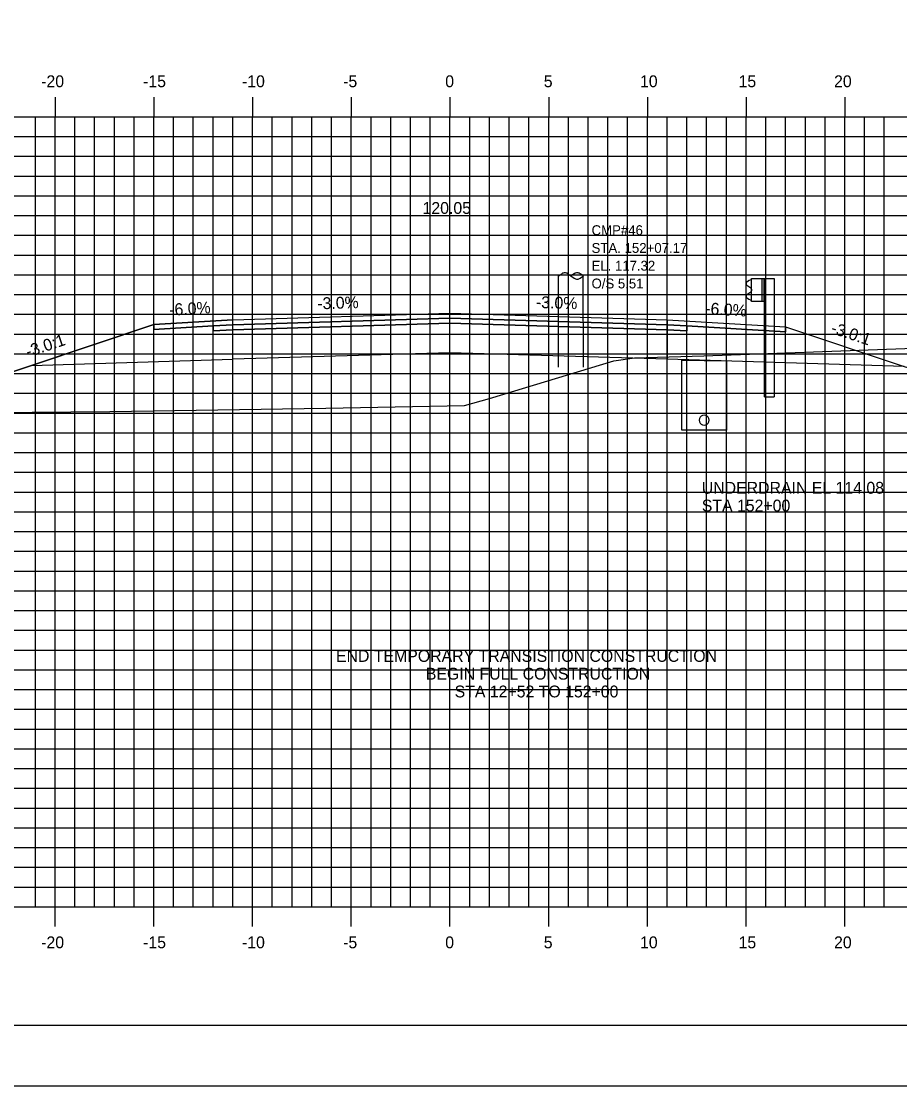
# Model space of a CAD drawing. Extents: x 850598 to 870284, y 366541 to 366651.
# Drawn here: x 851738 to 851782.5, y 366541.2 to 366595.1 of the extents above; entities that cross this region are included whole.
import ezdxf

# ---------------------------------------------------------------- set-up
doc = ezdxf.new("R2010")
doc.units = 0
for name, color, linetype in [('ANNOTATION', 7, 'Continuous'), ('BORDER', 7, 'Continuous'), ('D_Drainage_Underdrain', 7, 'Continuous'), ('D_Drainage_Underdrain_06in', 7, 'Continuous'), ('D_Guardrail_Beam_Rt', 7, 'Continuous'), ('D_Roadway_Centerline', 7, 'Continuous'), ('D_Roadway_Centerline_Text', 7, 'Continuous'), ('D_Roadway_Edge_Shoulder', 7, 'Continuous'), ('D_Roadway_Edge_TW', 7, 'Continuous'), ('D_Roadway_Pavement', 7, 'Continuous'), ('D_Roadway_SlopeLines', 7, 'Continuous'), ('D_Roadway_SubGrade', 7, 'Continuous'), ('D_Text_Monospaced', 7, 'Continuous'), ('H_V ANNOTATION', 7, 'Continuous'), ('MAJOR', 7, 'Continuous'), ('MINOR', 7, 'Continuous'), ('PLOT BOUNDARY', 7, 'Continuous'), ('S_Roadway_Centerline', 7, 'Continuous'), ('S_Utilities_Pole_Joint', 7, 'Continuous')]:
    doc.layers.add(name, color=color, linetype=linetype)

msp = doc.modelspace()

# ---------------------------------------------------------------- linework, layer by layer
at = {"layer": 'BORDER'}
msp.add_line((851714.68, 366544.225), (851874.68, 366544.225), dxfattribs=at)
at = {"layer": 'D_Drainage_Underdrain'}
msp.add_lwpolyline([(851773.68, 366577.865), (851773.68, 366574.364), (851771.43, 366574.364), (851771.43, 366577.91)], close=True, dxfattribs=at)
at = {"layer": 'D_Drainage_Underdrain_06in'}
msp.add_lwpolyline([(851772.555, 366575.114), (851772.477, 366575.102), (851772.408, 366575.067), (851772.352, 366575.011), (851772.317, 366574.942), (851772.305, 366574.864), (851772.317, 366574.787), (851772.352, 366574.717), (851772.408, 366574.662), (851772.477, 366574.627), (851772.555, 366574.614), (851772.632, 366574.627), (851772.702, 366574.662), (851772.757, 366574.717), (851772.792, 366574.787), (851772.805, 366574.864), (851772.792, 366574.942), (851772.757, 366575.011), (851772.702, 366575.067), (851772.632, 366575.102)], close=True, dxfattribs=at)
at = {"layer": 'D_Guardrail_Beam_Rt'}
for p, q in [((851774.86, 366581.946), (851774.717, 366581.846)), ((851774.95, 366581.966), (851774.877, 366581.953)), ((851774.95, 366582.04), (851775.638, 366582.04)), ((851774.95, 366580.874), (851774.95, 366582.04)), ((851775.471, 366582.04), (851775.471, 366580.874)), ((851775.575, 366582.04), (851775.575, 366580.874)), ((851775.638, 366582.04), (851776.109, 366582.04)), ((851775.638, 366582.04), (851775.638, 366580.874)), ((851776.109, 366582.04), (851776.109, 366576.04)), ((851774.717, 366581.703), (851774.912, 366581.567)), ((851774.912, 366581.347), (851774.717, 366581.211)), ((851774.946, 366581.502), (851774.946, 366581.411)), ((851774.717, 366581.068), (851774.86, 366580.968)), ((851774.877, 366580.961), (851774.95, 366580.948)), ((851775.638, 366580.874), (851774.95, 366580.874)), ((851775.617, 366576.04), (851775.617, 366580.874)), ((851775.617, 366576.04), (851776.109, 366576.04))]:
    msp.add_line(p, q, dxfattribs=at)
for centre, major_axis, start_param, end_param in [((851774.884, 366581.912), (-0.0417, 0), 4.886922, 5.323254), ((851774.767, 366581.775), (-0.0877, 0), 5.323254, 7.243116), ((851774.867, 366581.502), (0.0789, 0), 0, 0.959931), ((851774.867, 366581.411), (0.0789, 0), 5.323254, 6.283185), ((851774.767, 366581.139), (-0.0877, 0), 5.323254, 7.243116), ((851774.884, 366581.002), (-0.0417, 0), 0.959931, 1.396263)]:
    msp.add_ellipse(centre, major_axis=major_axis, ratio=0.995501, start_param=start_param, end_param=end_param, dxfattribs=at)
at = {"layer": 'D_Roadway_Centerline'}
msp.add_lwpolyline([(851731.156, 366575.199), (851734.68, 366576.374), (851738.482, 366577.641), (851744.68, 366579.707), (851748.68, 366579.947), (851759.68, 366580.277), (851770.68, 366579.947), (851774.68, 366579.707), (851776.68, 366579.587), (851782.68, 366577.587), (851813.818, 366568.225), (851823.913, 366565.19), (851833.775, 366562.225), (851837.775, 366562.225)], dxfattribs=at)
at = {"layer": 'D_Roadway_Edge_Shoulder'}
for points in [[(851748.68, 366579.947), (851744.68, 366579.707), (851744.68, 366579.457), (851747.68, 366579.637), (851748.68, 366579.697)], [(851770.68, 366579.947), (851774.68, 366579.707), (851774.68, 366579.707), (851776.68, 366579.587), (851776.68, 366579.337), (851771.68, 366579.637), (851770.68, 366579.697)]]:
    msp.add_lwpolyline(points, close=True, dxfattribs=at)
at = {"layer": 'D_Roadway_Edge_TW'}
msp.add_lwpolyline([(851748.68, 366579.697), (851748.68, 366579.947), (851759.68, 366580.277), (851770.68, 366579.947), (851770.68, 366579.697), (851759.68, 366580.027)], close=True, dxfattribs=at)
at = {"layer": 'D_Roadway_Pavement'}
for points in [[(851748.68, 366579.697), (851747.68, 366579.637), (851747.68, 366579.387), (851748.68, 366579.447)], [(851748.68, 366579.447), (851748.68, 366579.697), (851759.68, 366580.027), (851770.68, 366579.697), (851770.68, 366579.447), (851759.68, 366579.777)], [(851770.68, 366579.697), (851771.68, 366579.637), (851771.68, 366579.387), (851770.68, 366579.447)]]:
    msp.add_lwpolyline(points, close=True, dxfattribs=at)
at = {"layer": 'D_Roadway_SlopeLines'}
msp.add_lwpolyline([(851748.68, 366579.947), (851744.68, 366579.707), (851734.68, 366576.374)], dxfattribs=at)
at = {"layer": 'D_Roadway_SubGrade'}
for points in [[(851748.68, 366579.447), (851747.68, 366579.387), (851747.68, 366579.637), (851744.68, 366579.457), (851744.68, 366579.707), (851738.482, 366577.641), (851748.68, 366577.947)], [(851748.68, 366577.947), (851748.68, 366579.447), (851759.68, 366579.777), (851770.68, 366579.447), (851770.68, 366577.947), (851759.68, 366578.277)], [(851770.68, 366579.447), (851771.68, 366579.387), (851771.68, 366579.637), (851776.68, 366579.337), (851776.68, 366579.587), (851782.68, 366577.587), (851770.68, 366577.947)]]:
    msp.add_lwpolyline(points, close=True, dxfattribs=at)
at = {"layer": 'MAJOR'}
for p, q in [((851739.68, 366591.227), (851739.68, 366590.225)), ((851739.68, 366591.227), (851739.68, 366590.225)), ((851744.68, 366591.227), (851744.68, 366590.225)), ((851744.68, 366591.227), (851744.68, 366590.225)), ((851749.68, 366591.227), (851749.68, 366590.225)), ((851749.68, 366591.227), (851749.68, 366590.225)), ((851754.68, 366591.227), (851754.68, 366590.225)), ((851754.68, 366591.227), (851754.68, 366590.225)), ((851759.68, 366591.227), (851759.68, 366590.225)), ((851759.68, 366591.227), (851759.68, 366590.225)), ((851764.68, 366591.227), (851764.68, 366590.225)), ((851764.68, 366591.227), (851764.68, 366590.225)), ((851769.68, 366591.227), (851769.68, 366590.225)), ((851769.68, 366591.227), (851769.68, 366590.225)), ((851774.68, 366591.227), (851774.68, 366590.225)), ((851774.68, 366591.227), (851774.68, 366590.225)), ((851779.68, 366591.227), (851779.68, 366590.225)), ((851779.68, 366591.227), (851779.68, 366590.225)), ((851719.68, 366590.225), (851859.68, 366590.225)), ((851719.68, 366590.225), (851859.68, 366590.225)), ((851719.68, 366590.225), (851859.68, 366590.225)), ((851719.68, 366590.225), (851859.68, 366590.225)), ((851739.68, 366550.225), (851739.68, 366590.225)), ((851739.68, 366550.225), (851739.68, 366590.225)), ((851744.68, 366550.225), (851744.68, 366590.225)), ((851744.68, 366550.225), (851744.68, 366590.225)), ((851749.68, 366550.225), (851749.68, 366590.225)), ((851749.68, 366550.225), (851749.68, 366590.225)), ((851754.68, 366550.225), (851754.68, 366590.225)), ((851754.68, 366550.225), (851754.68, 366590.225)), ((851759.68, 366550.225), (851759.68, 366590.225)), ((851759.68, 366550.225), (851759.68, 366590.225)), ((851764.68, 366550.225), (851764.68, 366590.225)), ((851764.68, 366550.225), (851764.68, 366590.225)), ((851769.68, 366550.225), (851769.68, 366590.225)), ((851769.68, 366550.225), (851769.68, 366590.225)), ((851774.68, 366550.225), (851774.68, 366590.225)), ((851774.68, 366550.225), (851774.68, 366590.225)), ((851779.68, 366550.225), (851779.68, 366590.225)), ((851779.68, 366550.225), (851779.68, 366590.225)), ((851719.68, 366585.225), (851859.68, 366585.225)), ((851719.68, 366585.225), (851859.68, 366585.225)), ((851719.68, 366580.225), (851859.68, 366580.225)), ((851719.68, 366580.225), (851859.68, 366580.225)), ((851719.68, 366575.225), (851859.68, 366575.225)), ((851719.68, 366575.225), (851859.68, 366575.225)), ((851719.68, 366570.225), (851859.68, 366570.225)), ((851719.68, 366570.225), (851859.68, 366570.225)), ((851719.68, 366565.225), (851859.68, 366565.225)), ((851719.68, 366565.225), (851859.68, 366565.225)), ((851719.68, 366560.225), (851859.68, 366560.225)), ((851719.68, 366560.225), (851859.68, 366560.225)), ((851719.68, 366555.225), (851859.68, 366555.225)), ((851719.68, 366555.225), (851859.68, 366555.225)), ((851719.68, 366550.225), (851859.68, 366550.225)), ((851719.68, 366550.225), (851859.68, 366550.225)), ((851719.68, 366550.225), (851859.68, 366550.225)), ((851719.68, 366550.225), (851859.68, 366550.225)), ((851739.68, 366549.223), (851739.68, 366550.225)), ((851739.68, 366549.223), (851739.68, 366550.225)), ((851744.68, 366549.223), (851744.68, 366550.225)), ((851744.68, 366549.223), (851744.68, 366550.225)), ((851749.68, 366549.223), (851749.68, 366550.225)), ((851749.68, 366549.223), (851749.68, 366550.225)), ((851754.68, 366549.223), (851754.68, 366550.225)), ((851754.68, 366549.223), (851754.68, 366550.225)), ((851759.68, 366549.223), (851759.68, 366550.225)), ((851759.68, 366549.223), (851759.68, 366550.225)), ((851764.68, 366549.223), (851764.68, 366550.225)), ((851764.68, 366549.223), (851764.68, 366550.225)), ((851769.68, 366549.223), (851769.68, 366550.225)), ((851769.68, 366549.223), (851769.68, 366550.225)), ((851774.68, 366549.223), (851774.68, 366550.225)), ((851774.68, 366549.223), (851774.68, 366550.225)), ((851779.68, 366549.223), (851779.68, 366550.225)), ((851779.68, 366549.223), (851779.68, 366550.225))]:
    msp.add_line(p, q, dxfattribs=at)
at = {"layer": 'MINOR'}
for p, q in [((851738.68, 366550.225), (851738.68, 366590.225)), ((851738.68, 366550.225), (851738.68, 366590.225)), ((851740.68, 366550.225), (851740.68, 366590.225)), ((851740.68, 366550.225), (851740.68, 366590.225)), ((851741.68, 366550.225), (851741.68, 366590.225)), ((851741.68, 366550.225), (851741.68, 366590.225)), ((851742.68, 366550.225), (851742.68, 366590.225)), ((851742.68, 366550.225), (851742.68, 366590.225)), ((851743.68, 366550.225), (851743.68, 366590.225)), ((851743.68, 366550.225), (851743.68, 366590.225)), ((851745.68, 366550.225), (851745.68, 366590.225)), ((851745.68, 366550.225), (851745.68, 366590.225)), ((851746.68, 366550.225), (851746.68, 366590.225)), ((851746.68, 366550.225), (851746.68, 366590.225)), ((851747.68, 366550.225), (851747.68, 366590.225)), ((851747.68, 366550.225), (851747.68, 366590.225)), ((851748.68, 366550.225), (851748.68, 366590.225)), ((851748.68, 366550.225), (851748.68, 366590.225)), ((851750.68, 366550.225), (851750.68, 366590.225)), ((851750.68, 366550.225), (851750.68, 366590.225)), ((851751.68, 366550.225), (851751.68, 366590.225)), ((851751.68, 366550.225), (851751.68, 366590.225)), ((851752.68, 366550.225), (851752.68, 366590.225)), ((851752.68, 366550.225), (851752.68, 366590.225)), ((851753.68, 366550.225), (851753.68, 366590.225)), ((851753.68, 366550.225), (851753.68, 366590.225)), ((851755.68, 366550.225), (851755.68, 366590.225)), ((851755.68, 366550.225), (851755.68, 366590.225)), ((851756.68, 366550.225), (851756.68, 366590.225)), ((851756.68, 366550.225), (851756.68, 366590.225)), ((851757.68, 366550.225), (851757.68, 366590.225)), ((851757.68, 366550.225), (851757.68, 366590.225)), ((851758.68, 366550.225), (851758.68, 366590.225)), ((851758.68, 366550.225), (851758.68, 366590.225)), ((851760.68, 366550.225), (851760.68, 366590.225)), ((851760.68, 366550.225), (851760.68, 366590.225)), ((851761.68, 366550.225), (851761.68, 366590.225)), ((851761.68, 366550.225), (851761.68, 366590.225)), ((851762.68, 366550.225), (851762.68, 366590.225)), ((851762.68, 366550.225), (851762.68, 366590.225)), ((851763.68, 366550.225), (851763.68, 366590.225)), ((851763.68, 366550.225), (851763.68, 366590.225)), ((851765.68, 366550.225), (851765.68, 366590.225)), ((851765.68, 366550.225), (851765.68, 366590.225)), ((851766.68, 366550.225), (851766.68, 366590.225)), ((851766.68, 366550.225), (851766.68, 366590.225)), ((851767.68, 366550.225), (851767.68, 366590.225)), ((851767.68, 366550.225), (851767.68, 366590.225)), ((851768.68, 366550.225), (851768.68, 366590.225)), ((851768.68, 366550.225), (851768.68, 366590.225)), ((851770.68, 366550.225), (851770.68, 366590.225)), ((851770.68, 366550.225), (851770.68, 366590.225)), ((851771.68, 366550.225), (851771.68, 366590.225)), ((851771.68, 366550.225), (851771.68, 366590.225)), ((851772.68, 366550.225), (851772.68, 366590.225)), ((851772.68, 366550.225), (851772.68, 366590.225)), ((851773.68, 366550.225), (851773.68, 366590.225)), ((851773.68, 366550.225), (851773.68, 366590.225)), ((851775.68, 366550.225), (851775.68, 366590.225)), ((851775.68, 366550.225), (851775.68, 366590.225)), ((851776.68, 366550.225), (851776.68, 366590.225)), ((851776.68, 366550.225), (851776.68, 366590.225)), ((851777.68, 366550.225), (851777.68, 366590.225)), ((851777.68, 366550.225), (851777.68, 366590.225)), ((851778.68, 366550.225), (851778.68, 366590.225)), ((851778.68, 366550.225), (851778.68, 366590.225)), ((851780.68, 366550.225), (851780.68, 366590.225)), ((851780.68, 366550.225), (851780.68, 366590.225)), ((851781.68, 366550.225), (851781.68, 366590.225)), ((851781.68, 366550.225), (851781.68, 366590.225)), ((851719.68, 366589.225), (851859.68, 366589.225)), ((851719.68, 366589.225), (851859.68, 366589.225)), ((851719.68, 366588.225), (851859.68, 366588.225)), ((851719.68, 366588.225), (851859.68, 366588.225)), ((851719.68, 366587.225), (851859.68, 366587.225)), ((851719.68, 366587.225), (851859.68, 366587.225)), ((851719.68, 366586.225), (851859.68, 366586.225)), ((851719.68, 366586.225), (851859.68, 366586.225)), ((851719.68, 366584.225), (851859.68, 366584.225)), ((851719.68, 366584.225), (851859.68, 366584.225)), ((851719.68, 366583.225), (851859.68, 366583.225)), ((851719.68, 366583.225), (851859.68, 366583.225)), ((851719.68, 366582.225), (851859.68, 366582.225)), ((851719.68, 366582.225), (851859.68, 366582.225)), ((851719.68, 366581.225), (851859.68, 366581.225)), ((851719.68, 366581.225), (851859.68, 366581.225)), ((851719.68, 366579.225), (851859.68, 366579.225)), ((851719.68, 366579.225), (851859.68, 366579.225)), ((851719.68, 366578.225), (851859.68, 366578.225)), ((851719.68, 366578.225), (851859.68, 366578.225)), ((851719.68, 366577.225), (851859.68, 366577.225)), ((851719.68, 366577.225), (851859.68, 366577.225)), ((851719.68, 366576.225), (851859.68, 366576.225)), ((851719.68, 366576.225), (851859.68, 366576.225)), ((851719.68, 366574.225), (851859.68, 366574.225)), ((851719.68, 366574.225), (851859.68, 366574.225)), ((851719.68, 366573.225), (851859.68, 366573.225)), ((851719.68, 366573.225), (851859.68, 366573.225)), ((851719.68, 366572.225), (851859.68, 366572.225)), ((851719.68, 366572.225), (851859.68, 366572.225)), ((851719.68, 366571.225), (851859.68, 366571.225)), ((851719.68, 366571.225), (851859.68, 366571.225)), ((851719.68, 366569.225), (851859.68, 366569.225)), ((851719.68, 366569.225), (851859.68, 366569.225)), ((851719.68, 366568.225), (851859.68, 366568.225)), ((851719.68, 366568.225), (851859.68, 366568.225)), ((851719.68, 366567.225), (851859.68, 366567.225)), ((851719.68, 366567.225), (851859.68, 366567.225)), ((851719.68, 366566.225), (851859.68, 366566.225)), ((851719.68, 366566.225), (851859.68, 366566.225)), ((851719.68, 366564.225), (851859.68, 366564.225)), ((851719.68, 366564.225), (851859.68, 366564.225)), ((851719.68, 366563.225), (851859.68, 366563.225)), ((851719.68, 366563.225), (851859.68, 366563.225)), ((851719.68, 366562.225), (851859.68, 366562.225)), ((851719.68, 366562.225), (851859.68, 366562.225)), ((851719.68, 366561.225), (851859.68, 366561.225)), ((851719.68, 366561.225), (851859.68, 366561.225)), ((851719.68, 366559.225), (851859.68, 366559.225)), ((851719.68, 366559.225), (851859.68, 366559.225)), ((851719.68, 366558.225), (851859.68, 366558.225)), ((851719.68, 366558.225), (851859.68, 366558.225)), ((851719.68, 366557.225), (851859.68, 366557.225)), ((851719.68, 366557.225), (851859.68, 366557.225)), ((851719.68, 366556.225), (851859.68, 366556.225)), ((851719.68, 366556.225), (851859.68, 366556.225)), ((851719.68, 366554.225), (851859.68, 366554.225)), ((851719.68, 366554.225), (851859.68, 366554.225)), ((851719.68, 366553.225), (851859.68, 366553.225)), ((851719.68, 366553.225), (851859.68, 366553.225)), ((851719.68, 366552.225), (851859.68, 366552.225)), ((851719.68, 366552.225), (851859.68, 366552.225)), ((851719.68, 366551.225), (851859.68, 366551.225)), ((851719.68, 366551.225), (851859.68, 366551.225))]:
    msp.add_line(p, q, dxfattribs=at)
at = {"layer": 'PLOT BOUNDARY'}
msp.add_lwpolyline([(851706.586, 366541.166), (851876.586, 366541.166), (851876.586, 366651.166), (851706.586, 366651.166)], close=True, dxfattribs=at)
at = {"layer": 'S_Roadway_Centerline'}
msp.add_lwpolyline([(851719.68, 366575.067), (851732.585, 366575.216), (851742.452, 366575.299), (851753.399, 366575.466), (851760.42, 366575.604), (851761.677, 366575.967), (851767.974, 366577.864), (851769.02, 366578.019), (851772.536, 366578.123), (851782.727, 366578.499), (851787.863, 366578.736), (851791.411, 366578.649), (851798.934, 366578.56), (851800.593, 366578.462), (851803.712, 366578.261), (851814.998, 366575.933), (851815.981, 366575.809), (851817.359, 366574.823), (851820.705, 366569.722), (851823.278, 366566.623), (851824.148, 366566.291), (851825.199, 366566.067), (851829.976, 366564.576), (851859.68, 366555.622)], dxfattribs=at)
at = {"layer": 'S_Utilities_Pole_Joint'}
for p, q in [((851765.185, 366577.549), (851765.182, 366582.168)), ((851765.185, 366582.168), (851765.342, 366582.278)), ((851765.654, 366582.278), (851765.81, 366582.168)), ((851765.967, 366582.278), (851765.81, 366582.168)), ((851765.81, 366582.168), (851765.967, 366582.057)), ((851766.435, 366582.168), (851766.279, 366582.278)), ((851766.279, 366582.057), (851766.435, 366582.168)), ((851766.435, 366577.549), (851766.432, 366582.168))]:
    msp.add_line(p, q, dxfattribs=at)
for centre, start, end in [((851765.498, 366582.058), 90, 125.2644), ((851765.498, 366582.058), 54.7356, 90), ((851766.123, 366582.058), 90, 125.2644), ((851766.123, 366582.278), 234.7356, 270), ((851766.123, 366582.058), 54.7356, 90), ((851766.123, 366582.278), 270, 305.2644)]:
    msp.add_arc(centre, 0.271, start, end, dxfattribs=at)

# ---------------------------------------------------------------- texts
at = {"layer": 'ANNOTATION'}
for s, rotation, p in [('-6.0%', 3.4336, (851745.477, 366580.157)), ('-3.0%', 1.7184, (851752.968, 366580.476)), ('-3.0%', 358.2816, (851764.028, 366580.547)), ('-6.0%', 356.5664, (851772.597, 366580.234)), ('-3.0:1', 341.5651, (851778.933, 366579.29)), ('-3.0:1', 18.4348, (851738.301, 366578.035))]:
    msp.add_text(s, height=0.6, rotation=rotation, dxfattribs=at).set_placement(p)
at = {"layer": 'D_Roadway_Centerline'}
for s, p in [('C', (851759.674, 366580.277)), ('C', (851759.674, 366580.277)), ('L', (851759.68, 366580.27)), ('L', (851759.68, 366580.27))]:
    msp.add_text(s, height=0.0146, dxfattribs=at).set_placement(p)
at = {"layer": 'D_Roadway_Centerline_Text'}
msp.add_text('120.05', height=0.6, dxfattribs=at).set_placement((851758.291, 366585.309))
at = {"layer": 'D_Text_Monospaced'}
for s, height, p in [('CMP#46 ', 0.5, (851766.852, 366584.235)), ('STA. 152+07.17', 0.49998, (851766.852, 366583.335)), ('EL. 117.32', 0.498, (851766.853, 366582.437)), ('O/S 5.51', 0.498, (851766.853, 366581.537))]:
    msp.add_text(s, height=height, dxfattribs=at).set_placement(p)
at = {"layer": 'H_V ANNOTATION'}
for s, p in [('-20', (851738.973, 366591.725)), ('-15', (851744.136, 366591.725)), ('-10', (851749.144, 366591.725)), ('-5', (851754.27, 366591.725)), ('0', (851759.439, 366591.725)), ('5', (851764.431, 366591.725)), ('10', (851769.305, 366591.725)), ('15', (851774.297, 366591.725)), ('20', (851779.134, 366591.725)), ('UNDERDRAIN EL 114.08', (851772.435, 366571.141)), ('STA 152+00', (851772.435, 366570.241)), ('END TEMPORARY TRANSISTION CONSTRUCTION', (851753.906, 366562.628)), ('BEGIN FULL CONSTRUCTION', (851758.457, 366561.728)), ('STA 12+52 TO 152+00', (851759.916, 366560.828)), ('-20', (851738.973, 366548.125)), ('-15', (851744.136, 366548.125)), ('-10', (851749.144, 366548.125)), ('-5', (851754.27, 366548.125)), ('0', (851759.439, 366548.125)), ('5', (851764.431, 366548.125)), ('10', (851769.305, 366548.125)), ('15', (851774.297, 366548.125)), ('20', (851779.134, 366548.125))]:
    msp.add_text(s, height=0.6, dxfattribs=at).set_placement(p)

doc.saveas('drawing.dxf')
